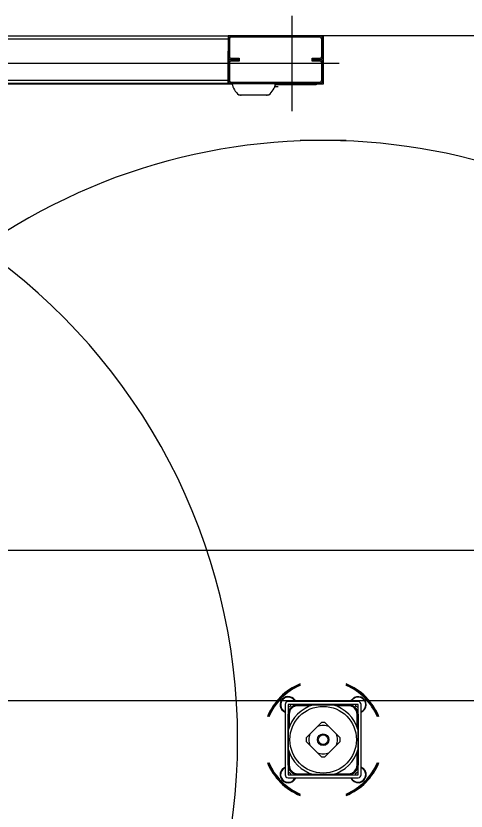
# Model space of a CAD drawing. Extents: x -264205 to -263659, y -1242401 to -1242060.
# Drawn here: x -263851.938 to -263851.488, y -1242087.568 to -1242086.773 of the extents above; entities that cross this region are included whole.
import ezdxf

# ---------------------------------------------------------------- set-up
doc = ezdxf.new("R2010")
doc.units = 0
doc.layers.add('OBRUBNIKY_KOMUNIKACIE_PROJEKT', color=7, linetype='Continuous')
doc.layers.add('SITUACIA_DSP_2D', color=7, linetype='Continuous')

msp = doc.modelspace()

# ---------------------------------------------------------------- linework, layer by layer
at = {"layer": 'OBRUBNIKY_KOMUNIKACIE_PROJEKT'}
msp.add_line((-263894.96779, -1242087.30722), (-263808.96776, -1242087.30722), dxfattribs=at)
at = {"layer": 'SITUACIA_DSP_2D'}
for p, q in [((-263851.66209, -1242086.77348), (-263851.66209, -1242086.86848)), ((-263851.97274, -1242086.79343), (-263851.72574, -1242086.79343)), ((-263851.97274, -1242086.79628), (-263851.72574, -1242086.79628)), ((-263851.72574, -1242086.79343), (-263851.72574, -1242086.79628)), ((-263851.72289, -1242086.79343), (-263851.72574, -1242086.79343)), ((-263851.72574, -1242086.79628), (-263851.72574, -1242086.80293)), ((-263851.72432, -1242086.79628), (-263851.72574, -1242086.79628)), ((-263851.72574, -1242086.79628), (-263851.72574, -1242086.81433)), ((-263851.72432, -1242086.79628), (-263851.72432, -1242086.81433)), ((-263851.72289, -1242086.79343), (-263851.72289, -1242086.79485)), ((-263851.63359, -1242086.79343), (-263851.72289, -1242086.79343)), ((-263851.63359, -1242086.79485), (-263851.72289, -1242086.79485)), ((-263851.63359, -1242086.79485), (-263851.63359, -1242086.79343)), ((-263851.63027, -1242086.79343), (-263851.63359, -1242086.79343)), ((-263851.63074, -1242086.79628), (-263851.63217, -1242086.79628)), ((-263851.63217, -1242086.81433), (-263851.63217, -1242086.79628)), ((-263851.63074, -1242086.81433), (-263851.63074, -1242086.79628)), ((-263851.11611, -1242086.79343), (-263851.63027, -1242086.79343)), ((-263851.63027, -1242086.8414), (-263851.63027, -1242086.79343)), ((-263851.72574, -1242086.83808), (-263851.72574, -1242086.80863)), ((-263851.72574, -1242086.81433), (-263851.72432, -1242086.81433)), ((-263851.63217, -1242086.81433), (-263851.63074, -1242086.81433)), ((-263851.61459, -1242086.82098), (-263851.97274, -1242086.82098)), ((-263851.72574, -1242086.82003), (-263851.72574, -1242086.83808)), ((-263851.72432, -1242086.82003), (-263851.72432, -1242086.83808)), ((-263851.72289, -1242086.81575), (-263851.72289, -1242086.81718)), ((-263851.72289, -1242086.81575), (-263851.71482, -1242086.81575)), ((-263851.72289, -1242086.81718), (-263851.72289, -1242086.8186)), ((-263851.71482, -1242086.81718), (-263851.72289, -1242086.81718)), ((-263851.72289, -1242086.81718), (-263851.71482, -1242086.81718)), ((-263851.71482, -1242086.8186), (-263851.72289, -1242086.8186)), ((-263851.71482, -1242086.81575), (-263851.71482, -1242086.81718)), ((-263851.71482, -1242086.81718), (-263851.71482, -1242086.8186)), ((-263851.64167, -1242086.81718), (-263851.64167, -1242086.81575)), ((-263851.64167, -1242086.81575), (-263851.63359, -1242086.81575)), ((-263851.64167, -1242086.8186), (-263851.64167, -1242086.81718)), ((-263851.63359, -1242086.81718), (-263851.64167, -1242086.81718)), ((-263851.64167, -1242086.81718), (-263851.63359, -1242086.81718)), ((-263851.63359, -1242086.8186), (-263851.64167, -1242086.8186)), ((-263851.63359, -1242086.81718), (-263851.63359, -1242086.81575)), ((-263851.63359, -1242086.8186), (-263851.63359, -1242086.81718)), ((-263851.63074, -1242086.82003), (-263851.63217, -1242086.82003)), ((-263851.63217, -1242086.83808), (-263851.63217, -1242086.82003)), ((-263851.63074, -1242086.83808), (-263851.63074, -1242086.82003)), ((-263851.72574, -1242086.83808), (-263851.97274, -1242086.83808)), ((-263851.72574, -1242086.83808), (-263851.72432, -1242086.83808)), ((-263851.72574, -1242086.84093), (-263851.72574, -1242086.83808)), ((-263851.63217, -1242086.83808), (-263851.63074, -1242086.83808)), ((-263851.72574, -1242086.84093), (-263851.97274, -1242086.84093)), ((-263851.97274, -1242086.8414), (-263851.72185, -1242086.8414)), ((-263851.72289, -1242086.8395), (-263851.72289, -1242086.84093)), ((-263851.72289, -1242086.8395), (-263851.63359, -1242086.8395)), ((-263851.72289, -1242086.84093), (-263851.63359, -1242086.84093)), ((-263851.67919, -1242086.84425), (-263851.67885, -1242086.84425)), ((-263851.67887, -1242086.8434), (-263851.67886, -1242086.84385)), ((-263851.67886, -1242086.84385), (-263851.67885, -1242086.84425)), ((-263851.67571, -1242086.84425), (-263851.67885, -1242086.84425)), ((-263851.67563, -1242086.84245), (-263851.6786, -1242086.84245)), ((-263851.63977, -1242086.84235), (-263851.67857, -1242086.84235)), ((-263851.63977, -1242086.84093), (-263851.63977, -1242086.84235)), ((-263851.63787, -1242086.84235), (-263851.63977, -1242086.84235)), ((-263851.63787, -1242086.84093), (-263851.63787, -1242086.84235)), ((-263851.63787, -1242086.8414), (-263851.63027, -1242086.8414)), ((-263851.63359, -1242086.84093), (-263851.63359, -1242086.8395)), ((-263851.71501, -1242086.85233), (-263851.68518, -1242086.85233)), ((-263851.71386, -1242086.85233), (-263851.71352, -1242086.85251)), ((-263851.71352, -1242086.85251), (-263851.71288, -1242086.85264)), ((-263851.68731, -1242086.85264), (-263851.71288, -1242086.85264)), ((-263851.68731, -1242086.85264), (-263851.68666, -1242086.85251)), ((-263851.68666, -1242086.85251), (-263851.68633, -1242086.85233)), ((-263851.6078, -1242086.89793), (-263851.65369, -1242086.89793)), ((-263894.96779, -1242087.30724), (-263808.96779, -1242087.30724)), ((-263894.58094, -1242087.45724), (-263809.35464, -1242087.45724)), ((-263851.60328, -1242087.45843), (-263851.60259, -1242087.4571)), ((-263851.60259, -1242087.4571), (-263851.60152, -1242087.45579)), ((-263851.66874, -1242087.46128), (-263851.66874, -1242087.53158)), ((-263851.59559, -1242087.45843), (-263851.66589, -1242087.45843)), ((-263851.66589, -1242087.46128), (-263851.66589, -1242087.53158)), ((-263851.59559, -1242087.46128), (-263851.66589, -1242087.46128)), ((-263851.66392, -1242087.46361), (-263851.66589, -1242087.46394)), ((-263851.66306, -1242087.46128), (-263851.66392, -1242087.46361)), ((-263851.65808, -1242087.46158), (-263851.65808, -1242087.46128)), ((-263851.65808, -1242087.46171), (-263851.65808, -1242087.46158)), ((-263851.6576, -1242087.46128), (-263851.6576, -1242087.46163)), ((-263851.65616, -1242087.46247), (-263851.65616, -1242087.46152)), ((-263851.65616, -1242087.46152), (-263851.64028, -1242087.46152)), ((-263851.64312, -1242087.46247), (-263851.65616, -1242087.46247)), ((-263851.64011, -1242087.46152), (-263851.6376, -1242087.46152)), ((-263851.6376, -1242087.46152), (-263851.63242, -1242087.46152)), ((-263851.63242, -1242087.46152), (-263851.62708, -1242087.46152)), ((-263851.62708, -1242087.46152), (-263851.62138, -1242087.46152)), ((-263851.62121, -1242087.46152), (-263851.60533, -1242087.46152)), ((-263851.60533, -1242087.46247), (-263851.61837, -1242087.46247)), ((-263851.60533, -1242087.46152), (-263851.60533, -1242087.46247)), ((-263851.60389, -1242087.46163), (-263851.60389, -1242087.46128)), ((-263851.60341, -1242087.46128), (-263851.60341, -1242087.46171)), ((-263851.59817, -1242087.4629), (-263851.59819, -1242087.46128)), ((-263851.59577, -1242087.46424), (-263851.59817, -1242087.4629)), ((-263851.59559, -1242087.46413), (-263851.59577, -1242087.46424)), ((-263851.59559, -1242087.53158), (-263851.59559, -1242087.46128)), ((-263851.59274, -1242087.53158), (-263851.59274, -1242087.46128)), ((-263851.66589, -1242087.46909), (-263851.66546, -1242087.46909)), ((-263851.66555, -1242087.46957), (-263851.66589, -1242087.46957)), ((-263851.66566, -1242087.48689), (-263851.66566, -1242087.47102)), ((-263851.66471, -1242087.47102), (-263851.66566, -1242087.47102)), ((-263851.66471, -1242087.47102), (-263851.66471, -1242087.48405)), ((-263851.59678, -1242087.48405), (-263851.59678, -1242087.47102)), ((-263851.59583, -1242087.47102), (-263851.59678, -1242087.47102)), ((-263851.59603, -1242087.46909), (-263851.59598, -1242087.4691)), ((-263851.59598, -1242087.4691), (-263851.59559, -1242087.46909)), ((-263851.59559, -1242087.46957), (-263851.59594, -1242087.46957)), ((-263851.59583, -1242087.47102), (-263851.59583, -1242087.48689)), ((-263851.63653, -1242087.48341), (-263851.6345, -1242087.48137)), ((-263851.6345, -1242087.48137), (-263851.63255, -1242087.47942)), ((-263851.62894, -1242087.47942), (-263851.62701, -1242087.48135)), ((-263851.62701, -1242087.48135), (-263851.62496, -1242087.48341)), ((-263851.66566, -1242087.48957), (-263851.66566, -1242087.48706)), ((-263851.66566, -1242087.49487), (-263851.66566, -1242087.48957)), ((-263851.64377, -1242087.49064), (-263851.63653, -1242087.48341)), ((-263851.62496, -1242087.48341), (-263851.61772, -1242087.49064)), ((-263851.59583, -1242087.48706), (-263851.59583, -1242087.48957)), ((-263851.59583, -1242087.48957), (-263851.59583, -1242087.49476)), ((-263851.66566, -1242087.50009), (-263851.66566, -1242087.49487)), ((-263851.64775, -1242087.49462), (-263851.64582, -1242087.4927)), ((-263851.64582, -1242087.4927), (-263851.64377, -1242087.49064)), ((-263851.61772, -1242087.49064), (-263851.61569, -1242087.49267)), ((-263851.61569, -1242087.49267), (-263851.61374, -1242087.49462)), ((-263851.59583, -1242087.49476), (-263851.59583, -1242087.50009)), ((-263851.66566, -1242087.5058), (-263851.66566, -1242087.50009)), ((-263851.6458, -1242087.50018), (-263851.64775, -1242087.49823)), ((-263851.64377, -1242087.50221), (-263851.6458, -1242087.50018)), ((-263851.63653, -1242087.50945), (-263851.64377, -1242087.50221)), ((-263851.61772, -1242087.50221), (-263851.62496, -1242087.50945)), ((-263851.61567, -1242087.50016), (-263851.61772, -1242087.50221)), ((-263851.61374, -1242087.49823), (-263851.61567, -1242087.50016)), ((-263851.59583, -1242087.50009), (-263851.59583, -1242087.5058)), ((-263851.66566, -1242087.52184), (-263851.66566, -1242087.50596)), ((-263851.66471, -1242087.5088), (-263851.66471, -1242087.52184)), ((-263851.63448, -1242087.5115), (-263851.63653, -1242087.50945)), ((-263851.63255, -1242087.51343), (-263851.63448, -1242087.5115)), ((-263851.62699, -1242087.51148), (-263851.62894, -1242087.51343)), ((-263851.62496, -1242087.50945), (-263851.62699, -1242087.51148)), ((-263851.59678, -1242087.52184), (-263851.59678, -1242087.5088)), ((-263851.59583, -1242087.50596), (-263851.59583, -1242087.52184)), ((-263851.67139, -1242087.52565), (-263851.67007, -1242087.52459)), ((-263851.67007, -1242087.52459), (-263851.66874, -1242087.52389)), ((-263851.66589, -1242087.52329), (-263851.66555, -1242087.52328)), ((-263851.66546, -1242087.52376), (-263851.66589, -1242087.52376)), ((-263851.66589, -1242087.52879), (-263851.66556, -1242087.52862)), ((-263851.66471, -1242087.52184), (-263851.66566, -1242087.52184)), ((-263851.66556, -1242087.52862), (-263851.66325, -1242087.53008)), ((-263851.59831, -1242087.53023), (-263851.59608, -1242087.52863)), ((-263851.59583, -1242087.52184), (-263851.59678, -1242087.52184)), ((-263851.59608, -1242087.52863), (-263851.59559, -1242087.52885)), ((-263851.59559, -1242087.52376), (-263851.59603, -1242087.52376)), ((-263851.59594, -1242087.52328), (-263851.59559, -1242087.52329)), ((-263851.66589, -1242087.53158), (-263851.59559, -1242087.53158)), ((-263851.66589, -1242087.53443), (-263851.59559, -1242087.53443)), ((-263851.66325, -1242087.53008), (-263851.66331, -1242087.53158)), ((-263851.65925, -1242087.53542), (-263851.65872, -1242087.53443)), ((-263851.65808, -1242087.53158), (-263851.65808, -1242087.53114)), ((-263851.6576, -1242087.53123), (-263851.6576, -1242087.53158)), ((-263851.65616, -1242087.53039), (-263851.64312, -1242087.53039)), ((-263851.65616, -1242087.53039), (-263851.65616, -1242087.53134)), ((-263851.64028, -1242087.53134), (-263851.65616, -1242087.53134)), ((-263851.6376, -1242087.53134), (-263851.64011, -1242087.53134)), ((-263851.6323, -1242087.53134), (-263851.6376, -1242087.53134)), ((-263851.62708, -1242087.53134), (-263851.6323, -1242087.53134)), ((-263851.62138, -1242087.53134), (-263851.62708, -1242087.53134)), ((-263851.60533, -1242087.53134), (-263851.62121, -1242087.53134)), ((-263851.61837, -1242087.53039), (-263851.60533, -1242087.53039)), ((-263851.60533, -1242087.53134), (-263851.60533, -1242087.53039)), ((-263851.60389, -1242087.53158), (-263851.60389, -1242087.53123)), ((-263851.60341, -1242087.53114), (-263851.60341, -1242087.53158)), ((-263851.59818, -1242087.53158), (-263851.59831, -1242087.53023))]:
    msp.add_line(p, q, dxfattribs=at)
for radius in [0.0333, 0.0058, 0.00485]:
    msp.add_circle((-263851.63074, -1242087.49643), radius, dxfattribs=at)
for centre, radius, start, end in [((-263851.72289, -1242086.79628), 0.00285, 90, 180), ((-263851.72289, -1242086.79628), 0.00143, 90, 180), ((-263851.63359, -1242086.79628), 0.00285, 0, 90), ((-263851.63359, -1242086.79628), 0.00143, 0, 90), ((-263851.72289, -1242086.81433), 0.00285, 180, 270), ((-263851.72289, -1242086.81433), 0.00143, 180, 270), ((-263851.63359, -1242086.81433), 0.00285, 270, 0), ((-263851.63359, -1242086.81433), 0.00143, 270, 0), ((-263851.72289, -1242086.82003), 0.00285, 90, 180), ((-263851.72289, -1242086.82003), 0.00143, 90, 180), ((-263851.63359, -1242086.82003), 0.00285, 0, 90), ((-263851.63359, -1242086.82003), 0.00143, 0, 90), ((-263851.72289, -1242086.83808), 0.00285, 180, 270), ((-263851.72289, -1242086.83808), 0.00143, 180, 270), ((-263851.63359, -1242086.83808), 0.00143, 270, 0), ((-263851.63359, -1242086.83808), 0.00285, 270, 0), ((-263851.70328, -1242086.83738), 0.019, 190.75587, 231.87121), ((-263851.69691, -1242086.83738), 0.019, 308.12879, 349.24413), ((-263851.67572, -1242086.84245), 0.000095, 0, 90), ((-263851.63074, -1242087.49643), 0.5985, 235.15038, 124.84962), ((-263852.31474, -1242087.49643), 0.5985, 304.85019, 55.14981), ((-263851.63074, -1242087.49643), 0.06033, 112.35319, 157.6468), ((-263851.63074, -1242087.49643), 0.05938, 112.73068, 135), ((-263851.63074, -1242087.49643), 0.06033, 22.3532, 67.64681), ((-263851.63074, -1242087.49643), 0.05938, 22.73068, 67.26932), ((-263851.63074, -1242087.49643), 0.0589, 112.9244, 135), ((-263851.63074, -1242087.49643), 0.0589, 22.92439, 67.0756), ((-263851.63074, -1242087.49643), 0.05938, 135, 157.26932), ((-263851.63074, -1242087.49643), 0.0589, 135, 157.07561), ((-263851.66568, -1242087.4615), 0.00807, 135, 247.66306), ((-263851.66568, -1242087.4615), 0.0076, 23.81632, 246.18368), ((-263851.66568, -1242087.4615), 0.00807, 22.33694, 135), ((-263851.59581, -1242087.4615), 0.0076, 330.85023, 156.18368), ((-263851.59581, -1242087.4615), 0.00807, 292.33694, 135), ((-263851.66589, -1242087.46128), 0.00285, 90, 180), ((-263851.65616, -1242087.47102), 0.0095, 90, 180), ((-263851.63074, -1242087.49643), 0.03615, 105.02022, 164.97979), ((-263851.65616, -1242087.47102), 0.00855, 90, 180), ((-263851.63074, -1242087.49643), 0.03615, 15.02021, 74.97978), ((-263851.60533, -1242087.47102), 0.0095, 0, 90), ((-263851.60533, -1242087.47102), 0.00855, 0, 90), ((-263851.59559, -1242087.46128), 0.00285, 0, 90), ((-263851.59581, -1242087.4615), 0.0076, 293.81632, 330.85023), ((-263851.63074, -1242087.49643), 0.0171, 83.94244, 96.05756), ((-263851.63074, -1242087.49643), 0.01425, 66.03947, 113.96053), ((-263851.63074, -1242087.49643), 0.0171, 173.94245, 186.05755), ((-263851.63074, -1242087.49643), 0.01425, 156.03947, 203.96053), ((-263851.63074, -1242087.49643), 0.01425, 336.03947, 23.96053), ((-263851.63074, -1242087.49643), 0.0171, 353.94245, 6.05755), ((-263851.63074, -1242087.49643), 0.03615, 195.02021, 254.97978), ((-263851.63074, -1242087.49643), 0.01425, 246.03947, 293.96053), ((-263851.63074, -1242087.49643), 0.03615, 285.02022, 344.97979), ((-263851.63074, -1242087.49643), 0.06033, 202.3532, 247.64681), ((-263851.63074, -1242087.49643), 0.05938, 202.73068, 247.26932), ((-263851.63074, -1242087.49643), 0.0589, 202.92439, 247.0756), ((-263851.63074, -1242087.49643), 0.0171, 263.94244, 276.05756), ((-263851.63074, -1242087.49643), 0.06033, 292.35319, 337.6468), ((-263851.63074, -1242087.49643), 0.0589, 292.9244, 337.07561), ((-263851.63074, -1242087.49643), 0.05938, 292.73068, 337.26932), ((-263851.66568, -1242087.53136), 0.00807, 135, 337.66306), ((-263851.66568, -1242087.53136), 0.0076, 113.81632, 327.68074), ((-263851.65616, -1242087.52184), 0.0095, 180, 270), ((-263851.65616, -1242087.52184), 0.00855, 180, 270), ((-263851.60533, -1242087.52184), 0.00855, 270, 0), ((-263851.60533, -1242087.52184), 0.0095, 270, 0), ((-263851.59581, -1242087.53136), 0.00807, 202.33694, 67.66306), ((-263851.59581, -1242087.53136), 0.0076, 203.81632, 35.64555), ((-263851.59581, -1242087.53136), 0.0076, 35.64555, 66.18368), ((-263851.66589, -1242087.53158), 0.00285, 180, 270), ((-263851.59559, -1242087.53158), 0.00285, 270, 0)]:
    msp.add_arc(centre, radius, start, end, dxfattribs=at)

doc.saveas('drawing.dxf')
